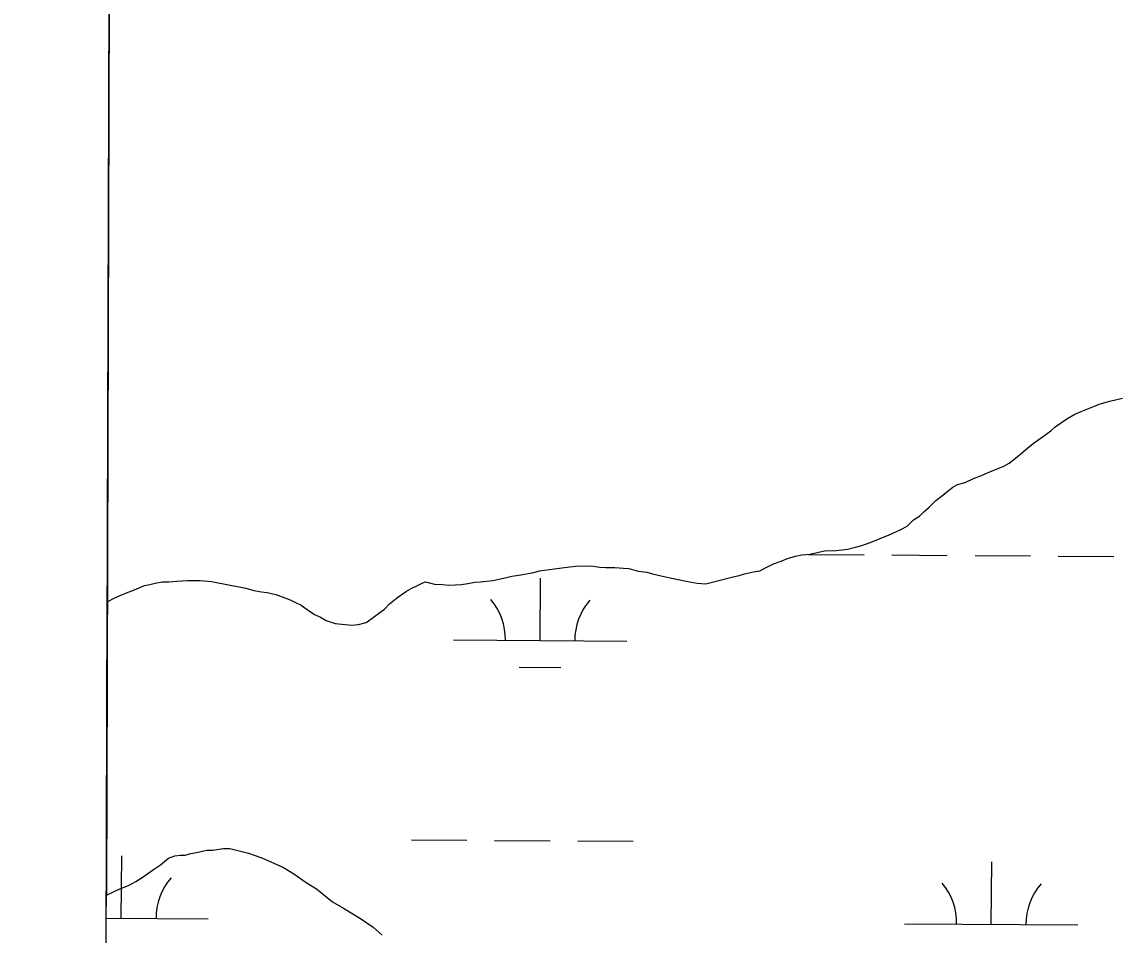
# Model space of a CAD drawing. Extents: x 3172231 to 3210228, y 940198 to 965780.
# Drawn here: x 3176487 to 3177119, y 962475 to 963002 of the extents above; entities that cross this region are included whole.
import ezdxf

# ---------------------------------------------------------------- set-up
doc = ezdxf.new("R2010")
doc.units = 0
for name, color, linetype in [('V-GRID-FRAM', 7, 'Continuous'), ('V-SITE-VEGE', 7, 'Continuous'), ('V-WETL-SWMP', 7, 'Continuous')]:
    doc.layers.add(name, color=color, linetype=linetype)

msp = doc.modelspace()

# ---------------------------------------------------------------- linework, layer by layer
at = {"layer": 'V-GRID-FRAM'}
msp.add_lwpolyline([(3176539.592, 963919.479), (3207827.662, 963842.116), (3207790.623, 945652.442), (3176486.679, 945729.845), (3176539.592, 963919.479)], dxfattribs=at)
at = {"layer": 'V-SITE-VEGE'}
for p, q in [((3176538.194, 963438.953), (3176535.457, 962498.026)), ((3176571.25, 962519.363), (3176574.932, 962520.758)), ((3176574.932, 962520.758), (3176578.155, 962521.229)), ((3176578.155, 962521.229), (3176580.92, 962521.239)), ((3176580.92, 962521.239), (3176584.144, 962522.173)), ((3176584.144, 962522.173), (3176587.367, 962522.642)), ((3176587.367, 962522.642), (3176593.356, 962524.045)), ((3176593.356, 962524.045), (3176596.581, 962524.055)), ((3176596.581, 962524.055), (3176603.03, 962524.997)), ((3176603.03, 962524.997), (3176606.717, 962525.009)), ((3176606.717, 962525.009), (3176617.326, 962522.279)), ((3176617.326, 962522.279), (3176625.169, 962519.541)), ((3176562.515, 962512.881), (3176566.652, 962515.66)), ((3176566.652, 962515.66), (3176571.25, 962519.363)), ((3176625.169, 962519.541), (3176637.631, 962514.05)), ((3176637.631, 962514.05), (3176643.634, 962510.385)), ((3176552.398, 962505.934), (3176556.078, 962508.253)), ((3176556.078, 962508.253), (3176562.515, 962512.881)), ((3176643.634, 962510.385), (3176650.565, 962505.336)), ((3176535.457, 962498.026), (3176543.192, 962501.756)), ((3176543.192, 962501.756), (3176548.257, 962503.618)), ((3176548.257, 962503.618), (3176552.398, 962505.934)), ((3176650.565, 962505.336), (3176656.567, 962501.67)), ((3176656.567, 962501.67), (3176665.81, 962494.326)), ((3176665.81, 962494.326), (3176672.273, 962490.66)), ((3176672.273, 962490.66), (3176681.973, 962484.703)), ((3176681.973, 962484.703), (3176689.362, 962479.656)), ((3176689.362, 962479.656), (3176694.447, 962475.065))]:
    msp.add_line(p, q, dxfattribs=at)
at = {"layer": 'V-WETL-SWMP'}
for p, q in [((3177097.717, 962777.055), (3177105.365, 962780.142)), ((3177105.365, 962780.142), (3177108.117, 962781.376)), ((3177108.117, 962781.376), (3177114.238, 962782.927)), ((3177114.238, 962782.927), (3177121.583, 962784.788)), ((3177089.461, 962772.741), (3177094.047, 962775.512)), ((3177094.047, 962775.512), (3177097.717, 962777.055)), ((3177080.294, 962765.973), (3177082.738, 962768.125)), ((3177082.738, 962768.125), (3177089.461, 962772.741)), ((3177070.821, 962759.205), (3177076.016, 962762.897)), ((3177076.016, 962762.897), (3177080.294, 962765.973)), ((3177061.962, 962751.826), (3177065.627, 962754.9)), ((3177065.627, 962754.9), (3177068.071, 962757.052)), ((3177068.071, 962757.052), (3177070.821, 962759.205)), ((3177056.157, 962747.213), (3177058.907, 962749.365)), ((3177058.907, 962749.365), (3177061.962, 962751.826)), ((3177039.335, 962739.808), (3177046.37, 962742.893)), ((3177046.37, 962742.893), (3177052.794, 962745.364)), ((3177052.794, 962745.364), (3177056.157, 962747.213)), ((3177026.486, 962734.867), (3177030.77, 962736.105)), ((3177030.77, 962736.105), (3177035.969, 962738.572)), ((3177035.969, 962738.572), (3177039.335, 962739.808)), ((3177017.93, 962728.714), (3177021.29, 962731.481)), ((3177021.29, 962731.481), (3177023.735, 962733.326)), ((3177023.735, 962733.326), (3177026.486, 962734.867)), ((3177009.988, 962721.95), (3177013.958, 962725.638)), ((3177013.958, 962725.638), (3177017.93, 962728.714)), ((3177001.129, 962714.571), (3177004.491, 962716.726)), ((3177004.491, 962716.726), (3177006.934, 962719.184)), ((3177006.934, 962719.184), (3177009.988, 962721.95)), ((3176993.796, 962709.034), (3176997.465, 962710.884)), ((3176997.465, 962710.884), (3177001.129, 962714.571)), ((3176976.667, 962701.629), (3176987.067, 962705.95)), ((3176987.067, 962705.95), (3176993.796, 962709.034)), ((3176956.161, 962696.969), (3176959.835, 962697.287)), ((3176959.835, 962697.287), (3176962.897, 962697.603)), ((3176962.897, 962697.603), (3176967.487, 962698.843)), ((3176967.487, 962698.843), (3176971.16, 962699.773)), ((3176971.16, 962699.773), (3176976.667, 962701.629)), ((3176924.633, 962690.743), (3176928.303, 962692.286)), ((3176928.303, 962692.286), (3176932.894, 962693.526)), ((3176932.894, 962693.526), (3176936.566, 962694.456)), ((3176936.566, 962694.456), (3176941.159, 962694.777)), ((3176940.531, 962694.623), (3176972.53, 962694.405)), ((3176941.159, 962694.777), (3176945.445, 962695.71)), ((3176945.445, 962695.71), (3176949.73, 962696.642)), ((3176949.73, 962696.642), (3176956.161, 962696.969)), ((3176988.53, 962694.296), (3177020.529, 962694.078)), ((3177036.529, 962693.969), (3177068.528, 962693.751)), ((3177084.527, 962693.642), (3177116.527, 962693.424)), ((3176781.923, 962684.163), (3176785.289, 962685.092)), ((3176785.289, 962685.092), (3176793.861, 962686.345)), ((3176793.861, 962686.345), (3176798.147, 962686.971)), ((3176798.147, 962686.971), (3176801.209, 962687.287)), ((3176801.209, 962687.287), (3176806.108, 962687.915)), ((3176806.108, 962687.915), (3176814.99, 962687.943)), ((3176814.99, 962687.943), (3176819.893, 962687.346)), ((3176819.893, 962687.346), (3176823.569, 962687.052)), ((3176823.569, 962687.052), (3176828.776, 962687.068)), ((3176828.776, 962687.068), (3176833.678, 962686.778)), ((3176833.678, 962686.778), (3176836.741, 962686.481)), ((3176836.741, 962686.481), (3176842.259, 962684.967)), ((3176842.259, 962684.967), (3176847.162, 962684.37)), ((3176908.725, 962684.566), (3176912.399, 962685.191)), ((3176912.399, 962685.191), (3176916.374, 962687.347)), ((3176916.374, 962687.347), (3176920.35, 962689.198)), ((3176920.35, 962689.198), (3176924.633, 962690.743)), ((3176563.559, 962677.954), (3176567.538, 962678.885)), ((3176567.538, 962678.885), (3176571.52, 962678.898)), ((3176571.52, 962678.898), (3176576.113, 962679.219)), ((3176576.113, 962679.219), (3176582.238, 962679.545)), ((3176582.238, 962679.545), (3176589.588, 962679.568)), ((3176589.588, 962679.568), (3176596.022, 962678.976)), ((3176596.022, 962678.976), (3176606.749, 962676.866)), ((3176717.928, 962678.139), (3176719.457, 962678.757)), ((3176719.457, 962678.757), (3176720.99, 962678.455)), ((3176720.99, 962678.455), (3176724.668, 962677.548)), ((3176743.963, 962677.916), (3176747.943, 962678.541)), ((3176747.943, 962678.541), (3176751.311, 962678.858)), ((3176751.311, 962678.858), (3176758.354, 962679.493)), ((3176758.354, 962679.493), (3176766.311, 962681.356)), ((3176766.311, 962681.356), (3176769.372, 962681.979)), ((3176769.372, 962681.979), (3176773.352, 962682.604)), ((3176773.352, 962682.604), (3176781.923, 962684.163)), ((3176785.597, 962644.934), (3176785.842, 962680.933)), ((3176847.162, 962684.37), (3176850.534, 962683.462)), ((3176850.534, 962683.462), (3176855.439, 962682.253)), ((3176855.439, 962682.253), (3176860.649, 962681.044)), ((3176860.649, 962681.044), (3176869.844, 962679.236)), ((3176869.844, 962679.236), (3176876.28, 962678.031)), ((3176881.181, 962677.74), (3176887.915, 962679.293)), ((3176887.915, 962679.293), (3176896.177, 962681.464)), ((3176896.177, 962681.464), (3176900.463, 962682.396)), ((3176900.463, 962682.396), (3176903.522, 962683.325)), ((3176903.522, 962683.325), (3176908.725, 962684.566)), ((3176543.367, 962670.845), (3176547.037, 962672.388)), ((3176547.037, 962672.388), (3176551.626, 962674.24)), ((3176551.626, 962674.24), (3176557.437, 962676.709)), ((3176557.437, 962676.709), (3176560.498, 962677.331)), ((3176560.498, 962677.331), (3176563.559, 962677.954)), ((3176606.749, 962676.866), (3176611.959, 962675.964)), ((3176611.959, 962675.964), (3176615.944, 962675.058)), ((3176615.944, 962675.058), (3176620.542, 962673.847)), ((3176620.542, 962673.847), (3176624.833, 962672.942)), ((3176624.833, 962672.942), (3176628.203, 962672.646)), ((3176628.203, 962672.646), (3176633.107, 962671.437)), ((3176705.392, 962671.361), (3176708.448, 962673.515)), ((3176708.448, 962673.515), (3176711.199, 962675.055)), ((3176711.199, 962675.055), (3176714.87, 962676.598)), ((3176714.87, 962676.598), (3176717.928, 962678.139)), ((3176724.668, 962677.548), (3176729.263, 962677.256)), ((3176729.263, 962677.256), (3176732.94, 962676.962)), ((3176732.94, 962676.962), (3176740.29, 962677.292)), ((3176740.29, 962677.292), (3176743.963, 962677.916)), ((3176876.28, 962678.031), (3176881.181, 962677.74)), ((3176535.367, 962467.129), (3176535.949, 962667.207)), ((3176535.949, 962667.207), (3176536.333, 962667.453)), ((3176536.333, 962667.453), (3176540.308, 962669.61)), ((3176540.308, 962669.61), (3176543.367, 962670.845)), ((3176633.107, 962671.437), (3176638.32, 962669.616)), ((3176638.32, 962669.616), (3176641.387, 962668.4)), ((3176641.387, 962668.4), (3176644.455, 962666.879)), ((3176644.455, 962666.879), (3176647.829, 962665.358)), ((3176695.923, 962663.061), (3176698.67, 962666.133)), ((3176698.67, 962666.133), (3176702.642, 962669.208)), ((3176702.642, 962669.208), (3176705.392, 962671.361)), ((3176647.829, 962665.358), (3176651.205, 962662.919)), ((3176651.205, 962662.919), (3176655.503, 962659.869)), ((3176655.503, 962659.869), (3176658.877, 962658.349)), ((3176690.117, 962658.754), (3176693.172, 962661.214)), ((3176693.172, 962661.214), (3176695.923, 962663.061)), ((3176658.877, 962658.349), (3176662.252, 962656.522)), ((3176662.252, 962656.522), (3176667.465, 962654.701)), ((3176667.465, 962654.701), (3176676.963, 962653.812)), ((3176676.963, 962653.812), (3176680.943, 962654.131)), ((3176680.943, 962654.131), (3176685.228, 962655.37)), ((3176685.228, 962655.37), (3176690.117, 962658.754)), ((3176735.598, 962645.274), (3176835.596, 962644.594)), ((3176773.492, 962629.585), (3176797.492, 962629.422)), ((3176711.405, 962530.004), (3176743.404, 962529.787)), ((3176759.404, 962529.678), (3176791.403, 962529.46)), ((3176807.403, 962529.351), (3176839.402, 962529.133)), ((3176544.029, 962484.713), (3176544.274, 962520.712)), ((3177045.925, 962481.296), (3177046.17, 962517.295)), ((3176535.418, 962484.771), (3176594.028, 962484.372)), ((3176995.926, 962481.637), (3177095.924, 962480.956))]:
    msp.add_line(p, q, dxfattribs=at)
for centre, start, end in [((3176730.359, 962645.785), 358.838165, 40.381824), ((3176840.842, 962645.033), 138.838162, 180.381821), ((3176599.274, 962484.811), 138.838162, 180.381821), ((3176990.687, 962482.147), 358.838165, 40.381824), ((3177101.17, 962481.395), 138.838162, 180.381821)]:
    msp.add_arc(centre, 35.246, start, end, dxfattribs=at)

doc.saveas('drawing.dxf')
